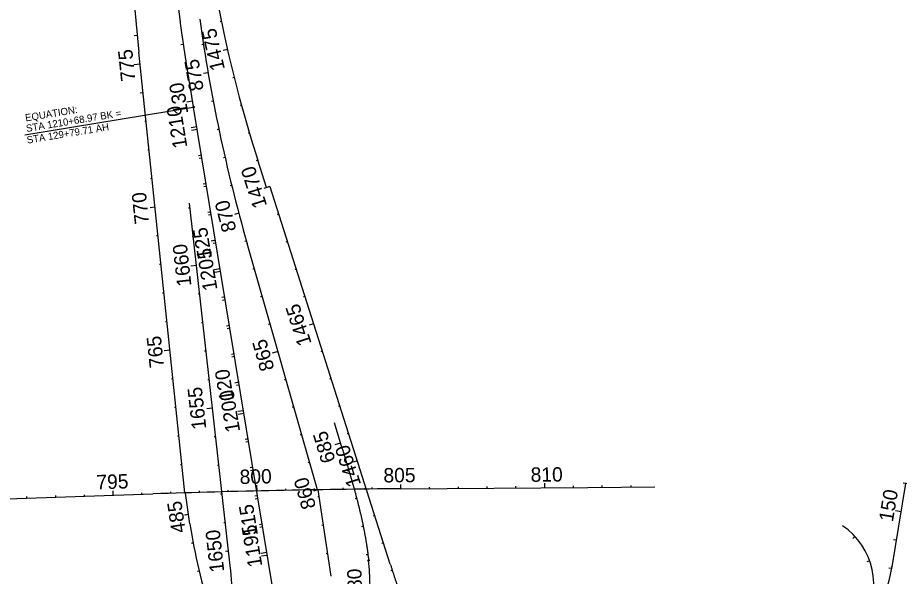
# Model space of a CAD drawing. Extents: x 448091 to 665917, y 1461380 to 1587607.
# Drawn here: x 475956 to 479043, y 1533309 to 1535251 of the extents above; entities that cross this region are included whole.
import ezdxf

# ---------------------------------------------------------------- set-up
doc = ezdxf.new("R2010")
doc.units = 0
for name, color, linetype in [('Attenuator_ep', 7, 'Continuous'), ('ATVHP', 7, 'Continuous'), ('TextShtNo', 7, 'Continuous'), ('TextTitle', 7, 'Continuous')]:
    doc.layers.add(name, color=color, linetype=linetype)

msp = doc.modelspace()

# ---------------------------------------------------------------- linework, layer by layer
at = {"layer": 'Attenuator_ep'}
msp.add_line((475980, 1534843.4), (476565.5, 1534939.7), dxfattribs=at)
for centre, radius in [((476566.5, 1534939.9), 2.5), ((479042.4, 1533631.1), 1), ((478994.2, 1533342), 1)]:
    msp.add_circle(centre, radius, dxfattribs=at)
at = {"layer": 'ATVHP'}
for p, q in [((476579.3, 1534861.6), (476559.6, 1534858.3)), ((476595.6, 1534762.9), (476585.7, 1534761.3)), ((476611.8, 1534664.2), (476601.9, 1534662.6)), ((476628, 1534565.5), (476618.2, 1534563.9)), ((476642.7, 1534476.3), (476628.2, 1534473.9)), ((476642.7, 1534476.3), (476639.5, 1534475.8)), ((476644.3, 1534466.9), (476634.4, 1534465.2)), ((476660.5, 1534368.2), (476640.8, 1534364.9)), ((476676.7, 1534269.5), (476666.9, 1534267.9)), ((476693, 1534170.8), (476683.1, 1534169.2)), ((476709.2, 1534072.2), (476699.3, 1534070.5)), ((476724.9, 1533983.1), (476709.4, 1533980.6)), ((476723.9, 1533983), (476720.7, 1533982.4)), ((476725.4, 1533973.5), (476715.5, 1533971.9)), ((476741.6, 1533874.8), (476721.9, 1533871.6)), ((476757.9, 1533776.1), (476748, 1533774.5)), ((476757.4, 1533785.8), (476751.7, 1533784.8)), ((476774.1, 1533677.5), (476764.2, 1533675.8)), ((476772.5, 1533686.9), (476769.3, 1533686.4)), ((476790.3, 1533578.8), (476780.5, 1533577.2)), ((476788.8, 1533588.3), (476785.6, 1533587.7)), ((476805, 1533489.6), (476801.8, 1533489.1)), ((476806.6, 1533480.1), (476796.7, 1533478.5)), ((476822.8, 1533381.4), (476803.1, 1533378.2)), ((476821.2, 1533390.9), (476818, 1533390.4))]:
    msp.add_line(p, q, dxfattribs=at)
at = {"layer": 'TextShtNo'}
for p, q in [((476693, 1534170.8), (476566.5, 1534939.9)), ((477290.8, 1530535.8), (476693, 1534170.8)), ((477284.7, 1533612.3), (477937.1, 1533617.7)), ((477937.1, 1533617.7), (478169.8, 1533619.7)), ((478994.2, 1533342), (479042.4, 1533631.1)), ((475287.9, 1533557.3), (476425.5, 1533595.1))]:
    msp.add_line(p, q, dxfattribs=at)
for centre, radius, start, end in [((482594.4, 1535777.5), 6251.8, 157.15352, 185.94111), ((482196.4, 1536017.9), 5729.6, 161.6535, 187.8401), ((481319.9, 1536198.2), 4754.7, 168.3717, 197.6662), ((477569.5, 1499236), 34378.1, 90.47472, 91.90694), ((478683.7, 1533279.6), 247, 328.3884, 55.9829), ((478429.1, 1533436.3), 573, 315.1779, 350.5356)]:
    msp.add_arc(centre, radius, start, end, dxfattribs=at)
msp.add_spline([(476566.5, 1534939.9), (476565.8, 1534943.9), (476565.1, 1534947.9), (476564.5, 1534951.9), (476563.8, 1534955.9), (476563.2, 1534959.9), (476562.5, 1534963.9), (476561.9, 1534967.9), (476561.2, 1534971.9), (476560.5, 1534975.9), (476559.9, 1534979.9), (476559.2, 1534983.9), (476558.6, 1534987.9), (476557.9, 1534991.9), (476557.3, 1534995.9), (476556.6, 1534999.9), (476556, 1535003.9), (476555.3, 1535007.9), (476554.7, 1535011.9), (476554, 1535015.9), (476553.4, 1535019.9), (476552.7, 1535023.9), (476552.1, 1535027.9), (476551.4, 1535031.9), (476550.8, 1535035.9), (476550.1, 1535039.9), (476549.5, 1535043.9), (476548.8, 1535047.9), (476548.2, 1535051.9), (476547.5, 1535055.9), (476546.9, 1535059.9), (476546.3, 1535063.9), (476545.6, 1535067.9), (476545, 1535071.9), (476544.3, 1535075.9), (476543.7, 1535079.9), (476543.1, 1535083.9), (476542.4, 1535087.9), (476541.8, 1535091.9), (476541.2, 1535095.9), (476540.6, 1535100), (476539.9, 1535104), (476539.3, 1535108), (476538.7, 1535112), (476538.1, 1535116), (476537.4, 1535120), (476536.8, 1535124), (476536.2, 1535128), (476535.6, 1535132), (476535, 1535136), (476534.4, 1535140), (476533.8, 1535144), (476533.1, 1535148), (476532.5, 1535152), (476531.9, 1535156.1), (476531.3, 1535160.1), (476530.7, 1535164.1), (476530.1, 1535168.1), (476529.5, 1535172.1), (476529, 1535176.1), (476528.4, 1535180.1), (476527.8, 1535184.1), (476527.2, 1535188.1), (476526.6, 1535192.1), (476526, 1535196.2), (476525.5, 1535200.2), (476524.9, 1535204.2), (476524.3, 1535208.2), (476523.7, 1535212.2), (476523.2, 1535216.2), (476522.6, 1535220.2), (476522, 1535224.3), (476521.5, 1535228.3), (476520.9, 1535232.3), (476520.4, 1535236.3)], degree=3, dxfattribs=at)
msp.add_spline([(476566.5, 1534939.9), (476565.8, 1534943.9), (476565.1, 1534947.9), (476564.5, 1534951.9), (476563.8, 1534955.9), (476563.2, 1534959.9), (476562.5, 1534963.9), (476561.9, 1534967.9), (476561.2, 1534971.9), (476560.5, 1534975.9), (476559.9, 1534979.9), (476559.2, 1534983.9), (476558.6, 1534987.9), (476557.9, 1534991.9), (476557.3, 1534995.9), (476556.6, 1534999.9), (476556, 1535003.9), (476555.3, 1535007.9), (476554.7, 1535011.9), (476554, 1535015.9), (476553.4, 1535019.9), (476552.7, 1535023.9), (476552.1, 1535027.9), (476551.4, 1535031.9), (476550.8, 1535035.9), (476550.1, 1535039.9), (476549.5, 1535043.9), (476548.8, 1535047.9), (476548.2, 1535051.9), (476547.5, 1535055.9), (476546.9, 1535059.9), (476546.3, 1535063.9), (476545.6, 1535067.9), (476545, 1535071.9), (476544.3, 1535075.9), (476543.7, 1535079.9), (476543.1, 1535083.9), (476542.4, 1535087.9), (476541.8, 1535091.9), (476541.2, 1535095.9), (476540.6, 1535100), (476539.9, 1535104), (476539.3, 1535108), (476538.7, 1535112), (476538.1, 1535116), (476537.4, 1535120), (476536.8, 1535124), (476536.2, 1535128), (476535.6, 1535132), (476535, 1535136), (476534.4, 1535140), (476533.8, 1535144), (476533.1, 1535148), (476532.5, 1535152), (476531.9, 1535156.1), (476531.3, 1535160.1), (476530.7, 1535164.1), (476530.1, 1535168.1), (476529.5, 1535172.1), (476529, 1535176.1), (476528.4, 1535180.1), (476527.8, 1535184.1), (476527.2, 1535188.1), (476526.6, 1535192.1), (476526, 1535196.2), (476525.5, 1535200.2), (476524.9, 1535204.2), (476524.3, 1535208.2), (476523.7, 1535212.2), (476523.2, 1535216.2), (476522.6, 1535220.2), (476522, 1535224.3), (476521.5, 1535228.3), (476520.9, 1535232.3), (476520.4, 1535236.3)], degree=3, dxfattribs=at)
at = {"layer": 'TextTitle'}
for p, q in [((476663.2, 1535237.9), (476658.5, 1535236.9)), ((476663.2, 1535237.9), (476660, 1535237.2)), ((476370.4, 1535188.5), (476360.5, 1535187.6)), ((476531.1, 1535157.6), (476521.8, 1535156.2)), ((476600.7, 1535157.5), (476595.1, 1535156.7)), ((476535.6, 1533598.6), (476376.2, 1535130.4)), ((476684.4, 1535140.1), (476669.6, 1535136.8)), ((476684.4, 1535140.1), (476681.2, 1535139.4)), ((476380.5, 1535089), (476360.6, 1535087)), ((476546.9, 1535058.9), (476543.5, 1535058.4)), ((476617, 1535059), (476601.5, 1535056.3)), ((476707.7, 1535042.9), (476703.1, 1535041.7)), ((476707.7, 1535042.9), (476704.5, 1535042)), ((476390.9, 1534989.6), (476380.9, 1534988.5)), ((476563.1, 1534960.2), (476543.4, 1534957)), ((476634.8, 1534960.6), (476629.1, 1534959.5)), ((476634.8, 1534960.6), (476631.2, 1534959.9)), ((476733, 1534946.1), (476728.4, 1534944.8)), ((476733, 1534946.1), (476729.8, 1534945.2)), ((476402.3, 1534890.2), (476396.6, 1534889.6)), ((476402.3, 1534890.2), (476398, 1534889.8)), ((476577.8, 1534871), (476558.1, 1534867.8)), ((476654.5, 1534862.6), (476648.9, 1534861.4)), ((476655, 1534862.6), (476650.8, 1534861.7)), ((476760.4, 1534849.9), (476755.8, 1534848.5)), ((476760.4, 1534849.9), (476757.1, 1534848.9)), ((476412.7, 1534790.8), (476407, 1534790.2)), ((476412.7, 1534790.8), (476408.4, 1534790.3)), ((476594, 1534772.3), (476584.2, 1534770.7)), ((476675.9, 1534764.8), (476670.3, 1534763.6)), ((476676.3, 1534764.9), (476672.1, 1534764)), ((476789.4, 1534755.2), (476784, 1534753.4)), ((476789.4, 1534755.2), (476785.3, 1534753.9)), ((476819.8, 1534659.9), (476789.4, 1534755.3)), ((476423, 1534691.3), (476417.3, 1534690.7)), ((476423, 1534691.3), (476418.7, 1534690.9)), ((476610.3, 1534673.7), (476600.4, 1534672)), ((476699, 1534667.5), (476693.4, 1534666.2)), ((476699.2, 1534667.6), (476695.1, 1534666.6)), ((476831.2, 1534663.5), (476810.3, 1534656.9)), ((476831.2, 1534663.5), (476821, 1534660.3)), ((476831.2, 1534663.5), (476827.1, 1534662.2)), ((477250.2, 1533351), (476832.4, 1534662.9)), ((476693.7, 1533344.4), (476552.5, 1534605.9)), ((476433.4, 1534591.8), (476415.9, 1534590)), ((476433.4, 1534591.8), (476429.1, 1534591.4)), ((476554.4, 1534589.1), (476548.6, 1534588.4)), ((476626.5, 1534575), (476616.6, 1534573.4)), ((476723.8, 1534570.6), (476708.8, 1534566.7)), ((476723.9, 1534570.7), (476719.8, 1534569.6)), ((476862.7, 1534567.6), (476857.3, 1534565.9)), ((476862.7, 1534567.6), (476858.6, 1534566.3)), ((476443.7, 1534492.4), (476438, 1534491.8)), ((476443.7, 1534492.4), (476439.4, 1534491.9)), ((476565.7, 1534489), (476561.4, 1534488.5)), ((476642.7, 1534476.3), (476632.8, 1534474.7)), ((476750.4, 1534474.2), (476744.8, 1534472.7)), ((476750.4, 1534474.2), (476746.2, 1534473.1)), ((476997.2, 1533608.7), (476753, 1534465.1)), ((476893.1, 1534472.3), (476887.6, 1534470.6)), ((476893.1, 1534472.3), (476889, 1534471)), ((476454.1, 1534392.9), (476448.4, 1534392.3)), ((476454.1, 1534392.9), (476449.8, 1534392.5)), ((476576.5, 1534389.5), (476557, 1534387.4)), ((476576.5, 1534389.5), (476573.3, 1534389.2)), ((476658.9, 1534377.6), (476639.2, 1534374.4)), ((476777.8, 1534378.1), (476772.2, 1534376.5)), ((476777.8, 1534378.1), (476773.6, 1534376.9)), ((476923.4, 1534377.1), (476918, 1534375.3)), ((476923.4, 1534377.1), (476919.3, 1534375.8)), ((476464.4, 1534293.5), (476458.7, 1534292.9)), ((476464.4, 1534293.5), (476460.1, 1534293)), ((476587.6, 1534290.2), (476582.9, 1534289.6)), ((476588.6, 1534290.3), (476584.4, 1534289.8)), ((476675.2, 1534279), (476665.3, 1534277.4)), ((476805.2, 1534281.9), (476799.7, 1534280.3)), ((476805.2, 1534281.9), (476801.1, 1534280.7)), ((476953.8, 1534281.8), (476948.3, 1534280)), ((476953.8, 1534281.8), (476949.7, 1534280.5)), ((476474.8, 1534194), (476469.1, 1534193.4)), ((476474.8, 1534194), (476470.5, 1534193.5)), ((476598.6, 1534190.8), (476594, 1534190.3)), ((476599.7, 1534190.9), (476595.4, 1534190.4)), ((476691.4, 1534180.3), (476681.5, 1534178.7)), ((476832.6, 1534185.7), (476827.1, 1534184.2)), ((476832.6, 1534185.7), (476828.5, 1534184.6)), ((476984.1, 1534186.5), (476968.5, 1534181.5)), ((476984.1, 1534186.5), (476980, 1534185.2)), ((476485.1, 1534094.5), (476464.5, 1534092.4)), ((476485.1, 1534094.5), (476480.9, 1534094.1)), ((476609.6, 1534091.4), (476605, 1534090.9)), ((476610.7, 1534091.5), (476606.5, 1534091)), ((476707.6, 1534081.6), (476697.8, 1534080)), ((476860, 1534089.6), (476840.1, 1534083.9)), ((476860, 1534089.6), (476855.9, 1534088.4)), ((477014.5, 1534091.2), (477009, 1534089.5)), ((477014.5, 1534091.2), (477010.4, 1534089.9)), ((476495.5, 1533995.1), (476489.8, 1533994.5)), ((476495.5, 1533995.1), (476491.2, 1533994.6)), ((476620.7, 1533992), (476616.1, 1533991.5)), ((476621.8, 1533992.1), (476617.5, 1533991.6)), ((476723.9, 1533983), (476714, 1533981.3)), ((476887.5, 1533993.4), (476881.9, 1533991.8)), ((476887.5, 1533993.4), (476883.3, 1533992.2)), ((477044.8, 1533995.9), (477039.3, 1533994.2)), ((477044.8, 1533995.9), (477040.7, 1533994.6)), ((476505.8, 1533895.6), (476500.1, 1533895)), ((476505.8, 1533895.6), (476501.6, 1533895.2)), ((476631.7, 1533892.6), (476612.2, 1533890.4)), ((476632.8, 1533892.7), (476628.5, 1533892.2)), ((476914.9, 1533897.2), (476909.4, 1533895.7)), ((476914.9, 1533897.2), (476910.7, 1533896.1)), ((477075.2, 1533900.6), (477069.7, 1533898.9)), ((477075.2, 1533900.6), (477071.1, 1533899.3)), ((476740.1, 1533884.3), (476720.3, 1533881)), ((477083.3, 1533752.5), (477056, 1533842.1)), ((476516.2, 1533796.1), (476510.5, 1533795.5)), ((476516.2, 1533796.1), (476511.9, 1533795.7)), ((476643.9, 1533793.3), (476639.6, 1533792.9)), ((476942.3, 1533801.1), (476936.8, 1533799.5)), ((476942.3, 1533801.1), (476938.2, 1533799.9)), ((477105.5, 1533805.4), (477100, 1533803.6)), ((477105.5, 1533805.4), (477101.4, 1533804.1)), ((476642.8, 1533793.2), (476638.1, 1533792.7)), ((476756.3, 1533785.6), (476746.4, 1533784)), ((477077.5, 1533771.6), (477057.6, 1533765.6)), ((477077.5, 1533771.6), (477073.4, 1533770.3)), ((477083.3, 1533752.5), (477081.1, 1533751.8)), ((476969.7, 1533704.9), (476964.2, 1533703.3)), ((476969.7, 1533704.9), (476965.6, 1533703.7)), ((477135.9, 1533710.1), (477120.7, 1533705.3)), ((477135.9, 1533710.1), (477131.8, 1533708.8)), ((476526.5, 1533696.7), (476520.8, 1533696.1)), ((476526.5, 1533696.7), (476522.3, 1533696.2)), ((476653.8, 1533693.8), (476649.2, 1533693.3)), ((476654.9, 1533693.9), (476650.6, 1533693.5)), ((476772.5, 1533686.9), (476762.7, 1533685.3)), ((477106.4, 1533675.9), (477100.9, 1533674.2)), ((477106.4, 1533675.9), (477102.3, 1533674.6)), ((476787.2, 1533604.6), (476786.7, 1533625.3)), ((476787.2, 1533604.6), (476787.1, 1533608.9)), ((476887.1, 1533606.7), (476887, 1533612.5)), ((476887.1, 1533606.7), (476887, 1533611)), ((476997.2, 1533608.7), (476983.4, 1533604.8)), ((476987.1, 1533608.6), (476987, 1533614.3)), ((476987.1, 1533608.6), (476987, 1533612.9)), ((477045.1, 1533308.7), (477000.1, 1533608.8)), ((477087.1, 1533610.1), (477087, 1533615.9)), ((477087.1, 1533610.1), (477087, 1533614.4)), ((477166.2, 1533614.8), (477160.7, 1533613)), ((477166.2, 1533614.8), (477162.1, 1533613.5)), ((477167.1, 1533611.1), (477167.1, 1533613.4)), ((477187.1, 1533611.4), (477187, 1533617.1)), ((477187.1, 1533611.4), (477187, 1533615.7)), ((477287.1, 1533612.3), (477287, 1533628.2)), ((477287.1, 1533612.3), (477287.1, 1533616.6)), ((477387.1, 1533613.2), (477387, 1533618.9)), ((477387.1, 1533613.2), (477387, 1533617.5)), ((477487.1, 1533614), (477487, 1533619.7)), ((477487.1, 1533614), (477487, 1533618.3)), ((477587.1, 1533614.8), (477587, 1533620.6)), ((477587.1, 1533614.8), (477587, 1533619.1)), ((477687.1, 1533615.7), (477687, 1533621.4)), ((477687.1, 1533615.7), (477687, 1533620)), ((477787.1, 1533616.5), (477786.9, 1533632)), ((477787.1, 1533616.5), (477787, 1533620.8)), ((477887.1, 1533617.3), (477887, 1533623.1)), ((477887.1, 1533617.3), (477887, 1533621.6)), ((477987.1, 1533618.1), (477987, 1533623.9)), ((477987.1, 1533618.1), (477987, 1533622.4)), ((478087.1, 1533619), (478087, 1533624.7)), ((478087.1, 1533619), (478087, 1533623.3)), ((479042.4, 1533631.1), (479032.5, 1533632.7)), ((475987.5, 1533579.9), (475987.3, 1533585.6)), ((475987.5, 1533579.9), (475987.4, 1533584.2)), ((476087.5, 1533583.2), (476087.3, 1533589)), ((476087.5, 1533583.2), (476087.3, 1533587.5)), ((476187.4, 1533586.5), (476187.2, 1533592.3)), ((476187.4, 1533586.5), (476187.3, 1533590.8)), ((476287.4, 1533589.9), (476286.9, 1533605.5)), ((476287.4, 1533589.9), (476287.2, 1533594.2)), ((476387.3, 1533593.2), (476387.1, 1533598.9)), ((476387.3, 1533593.2), (476387.2, 1533597.5)), ((476487.3, 1533596.5), (476487.1, 1533602.2)), ((476487.3, 1533596.5), (476487.1, 1533600.8)), ((476554, 1533491.1), (476538, 1533598)), ((476587.2, 1533599.5), (476587.1, 1533605.2)), ((476587.2, 1533599.5), (476587.1, 1533603.8)), ((476607.2, 1533600), (476607.1, 1533602.3)), ((476665.7, 1533594.5), (476660.2, 1533593.9)), ((476665.9, 1533594.6), (476661.7, 1533594.1)), ((476687.2, 1533602.2), (476687, 1533607.9)), ((476687.2, 1533602.2), (476687.1, 1533606.5)), ((476788.8, 1533588.3), (476778.9, 1533586.6)), ((477003.6, 1533585.2), (476997.9, 1533584.4)), ((477003.6, 1533585.2), (476999.3, 1533584.6)), ((477133.4, 1533579.6), (477127.9, 1533578.1)), ((477133.4, 1533579.6), (477129.3, 1533578.5)), ((476549.2, 1533522.9), (476535.1, 1533520.8)), ((476549.2, 1533522.9), (476538.6, 1533521.3)), ((477196.6, 1533519.5), (477191.1, 1533517.8)), ((477196.6, 1533519.5), (477192.5, 1533518.2)), ((479026, 1533532.5), (479006.2, 1533535.7)), ((476676.9, 1533495.2), (476671.3, 1533494.5)), ((476677, 1533495.2), (476672.7, 1533494.7)), ((476805, 1533489.6), (476795.1, 1533488)), ((477018.4, 1533486.3), (477012.7, 1533485.5)), ((477018.4, 1533486.3), (477014.2, 1533485.7)), ((477156.3, 1533482.3), (477150.7, 1533481.1)), ((477156.3, 1533482.3), (477152.1, 1533481.4)), ((476565.2, 1533424.2), (476559.5, 1533423.1)), ((476565.2, 1533424.2), (476560.9, 1533423.4)), ((477226.9, 1533424.2), (477221.4, 1533422.5)), ((477226.9, 1533424.2), (477222.8, 1533422.9)), ((478865, 1533447.3), (478857.6, 1533440.5)), ((479009.5, 1533433.8), (478999.7, 1533435.5)), ((476688, 1533395.8), (476677.4, 1533394.6)), ((476688, 1533395.8), (476683.8, 1533395.3)), ((476821.2, 1533390.9), (476800.9, 1533387.6)), ((477033.3, 1533387.4), (477027.6, 1533386.6)), ((477033.3, 1533387.4), (477029, 1533386.8)), ((477172.6, 1533383.6), (477166.9, 1533382.9)), ((477172.6, 1533383.6), (477168.3, 1533383.1)), ((477174.8, 1533363.7), (477172.5, 1533363.5)), ((478916.4, 1533362.3), (478907, 1533359)), ((478993, 1533335.2), (478983.2, 1533336.9)), ((476586, 1533326.4), (476580.4, 1533325.1)), ((476586, 1533326.4), (476581.8, 1533325.4)), ((477257.3, 1533328.9), (477251.8, 1533327.2)), ((477257.3, 1533328.9), (477253.2, 1533327.6))]:
    msp.add_line(p, q, dxfattribs=at)
msp.add_circle((477174.8, 1533363.8), 2.5, dxfattribs=at)
for centre, radius, start, end in [((482199.8, 1536025.4), 5665.9, 187.909, 195.9848), ((478442.9, 1533773.2), 1909.9, 188.494, 198.2241), ((476138.6, 1533256.4), 1041.7, 337.4966, 5.9162), ((474795.6, 1533133.5), 1909.9, 358.9055, 6.3401)]:
    msp.add_arc(centre, radius, start, end, dxfattribs=at)
for points in [[(477083.3, 1533752.5), (477084.9, 1533747.3), (477086.4, 1533742.1), (477088, 1533737), (477089.6, 1533731.8), (477091.1, 1533726.6), (477092.7, 1533721.4), (477094.3, 1533716.3), (477095.8, 1533711.1), (477097.4, 1533705.9), (477099, 1533700.7), (477100.5, 1533695.6), (477102.1, 1533690.4), (477103.6, 1533685.2), (477105.1, 1533680), (477106.7, 1533674.8), (477108.2, 1533669.7), (477109.7, 1533664.5), (477111.3, 1533659.3), (477112.8, 1533654.1), (477114.3, 1533648.9), (477115.8, 1533643.7), (477117.3, 1533638.5), (477118.7, 1533633.3), (477120.2, 1533628.1), (477121.7, 1533622.9), (477123.1, 1533617.7), (477124.6, 1533612.5), (477126, 1533607.3), (477127.4, 1533602.1), (477128.8, 1533596.9), (477130.2, 1533591.6), (477131.6, 1533586.4), (477133, 1533581.2), (477134.4, 1533576), (477135.7, 1533570.7), (477137.1, 1533565.5), (477138.4, 1533560.2), (477139.7, 1533555), (477141, 1533549.8), (477142.3, 1533544.5), (477143.6, 1533539.3), (477144.8, 1533534), (477146.1, 1533528.7), (477147.3, 1533523.5), (477148.5, 1533518.2), (477149.7, 1533512.9), (477150.9, 1533507.7), (477152.1, 1533502.4), (477153.2, 1533497.1), (477154.3, 1533491.8), (477155.4, 1533486.5), (477156.5, 1533481.2), (477157.6, 1533475.9), (477158.6, 1533470.6), (477159.7, 1533465.3), (477160.7, 1533460), (477161.6, 1533454.7), (477162.6, 1533449.4), (477163.6, 1533444), (477164.5, 1533438.7), (477165.4, 1533433.4), (477166.2, 1533428.1), (477167.1, 1533422.7), (477167.9, 1533417.4), (477168.7, 1533412), (477169.5, 1533406.7), (477170.3, 1533401.3), (477171, 1533396), (477171.7, 1533390.6), (477172.4, 1533385.2), (477173, 1533379.9), (477173.7, 1533374.5), (477174.3, 1533369.1), (477174.8, 1533363.8)], [(477250.2, 1533351), (477251.9, 1533345.9), (477253.5, 1533340.7), (477255.1, 1533335.6), (477256.8, 1533330.4), (477258.4, 1533325.3), (477260.1, 1533320.1), (477261.7, 1533315), (477263.4, 1533309.8), (477265, 1533304.7), (477266.7, 1533299.5), (477268.4, 1533294.4), (477270.1, 1533289.3), (477271.7, 1533284.1), (477273.4, 1533279), (477275.1, 1533273.9), (477276.8, 1533268.7), (477278.5, 1533263.6), (477280.3, 1533258.5), (477282, 1533253.4), (477283.7, 1533248.2), (477285.5, 1533243.1), (477287.2, 1533238), (477289, 1533232.9), (477290.8, 1533227.8), (477292.6, 1533222.7), (477294.4, 1533217.6), (477296.2, 1533212.5), (477298.1, 1533207.4), (477299.9, 1533202.4), (477301.8, 1533197.3), (477303.7, 1533192.2), (477305.6, 1533187.2), (477307.5, 1533182.1), (477309.4, 1533177.1), (477311.4, 1533172), (477313.3, 1533167), (477315.3, 1533162), (477317.3, 1533156.9), (477319.4, 1533151.9), (477321.4, 1533146.9), (477323.5, 1533141.9), (477325.5, 1533136.9), (477327.7, 1533132), (477329.8, 1533127), (477331.9, 1533122), (477334.1, 1533117.1), (477336.3, 1533112.1), (477338.5, 1533107.2), (477340.8, 1533102.3), (477343, 1533097.4), (477345.3, 1533092.5), (477347.7, 1533087.6), (477350, 1533082.7), (477352.4, 1533077.9), (477354.8, 1533073), (477357.2, 1533068.2), (477359.6, 1533063.4), (477362.1, 1533058.6), (477364.6, 1533053.8), (477367.2, 1533049), (477369.7, 1533044.3), (477372.3, 1533039.5), (477375, 1533034.8), (477377.6, 1533030.1), (477380.3, 1533025.4), (477383, 1533020.7), (477385.8, 1533016.1), (477388.6, 1533011.5), (477391.4, 1533006.8), (477394.2, 1533002.2), (477397.1, 1532997.7), (477400, 1532993.1), (477403, 1532988.6), (477405.9, 1532984.1)]]:
    msp.add_spline(points, degree=3, dxfattribs=at)

# ---------------------------------------------------------------- texts
at = {"layer": 'Attenuator_ep'}
for s, p in [('EQUATION:', (475983.3, 1534890)), ('STA 1210+68.97 BK = ', (475986.5, 1534853.3)), ('STA 129+79.71 AH', (475989, 1534812.8))]:
    msp.add_text(s, height=25, rotation=9.34, dxfattribs=at).set_placement(p)
at = {"layer": 'ATVHP'}
for s, p in [('125', (476630.5, 1534414.9)), ('120', (476707, 1533922.1)), ('115', (476790.8, 1533452.1))]:
    msp.add_text(s, height=50, rotation=99.34, dxfattribs=at).set_placement(p)
at = {"layer": 'TextTitle'}
for s, rotation, p in [('1475', 102.8477, (476675.7, 1535072.7)), ('775', 95.9411, (476364.6, 1535032.2)), ('875', 99.7477, (476602.1, 1535000.2)), ('130', 99.3332, (476548.4, 1534918.4)), ('1210', 99.34, (476545.3, 1534800.7)), ('1470', 107.6662, (476822.6, 1534597.4)), ('770', 95.9411, (476412.3, 1534535.5)), ('870', 104.8077, (476715.9, 1534512.9)), ('1660', 96.3401, (476559.3, 1534318.7)), ('1205', 99.34, (476649.8, 1534305.7)), ('1465', 107.6662, (476977.5, 1534118.6)), ('765', 95.9411, (476464.1, 1534035.8)), ('865', 105.9158, (476847.9, 1534030.2)), ('1655', 96.3401, (476611.1, 1533821.4)), ('1200', 99.34, (476728.7, 1533813)), ('685', 106.9162, (477060.5, 1533711.2)), ('1460', 107.6662, (477149.6, 1533628.1)), ('800', 1.304, (476727.2, 1533629.2)), ('805', 0.4747, (477226.6, 1533634.8)), ('810', 0.4747, (477738.2, 1533637.1)), ('795', 1.9069, (476229.5, 1533610.7)), ('860', 105.9158, (476992.6, 1533549.9)), ('150', 80.5356, (478997, 1533495.8)), ('485', 98.4939, (476540, 1533462.8)), ('1195', 99.34, (476805.8, 1533344.2)), ('1650', 96.3401, (476673.5, 1533325.1)), ('680', 91.5152, (477152.9, 1533224.3))]:
    msp.add_text(s, height=50, rotation=rotation, dxfattribs=at).set_placement(p)

doc.saveas('drawing.dxf')
